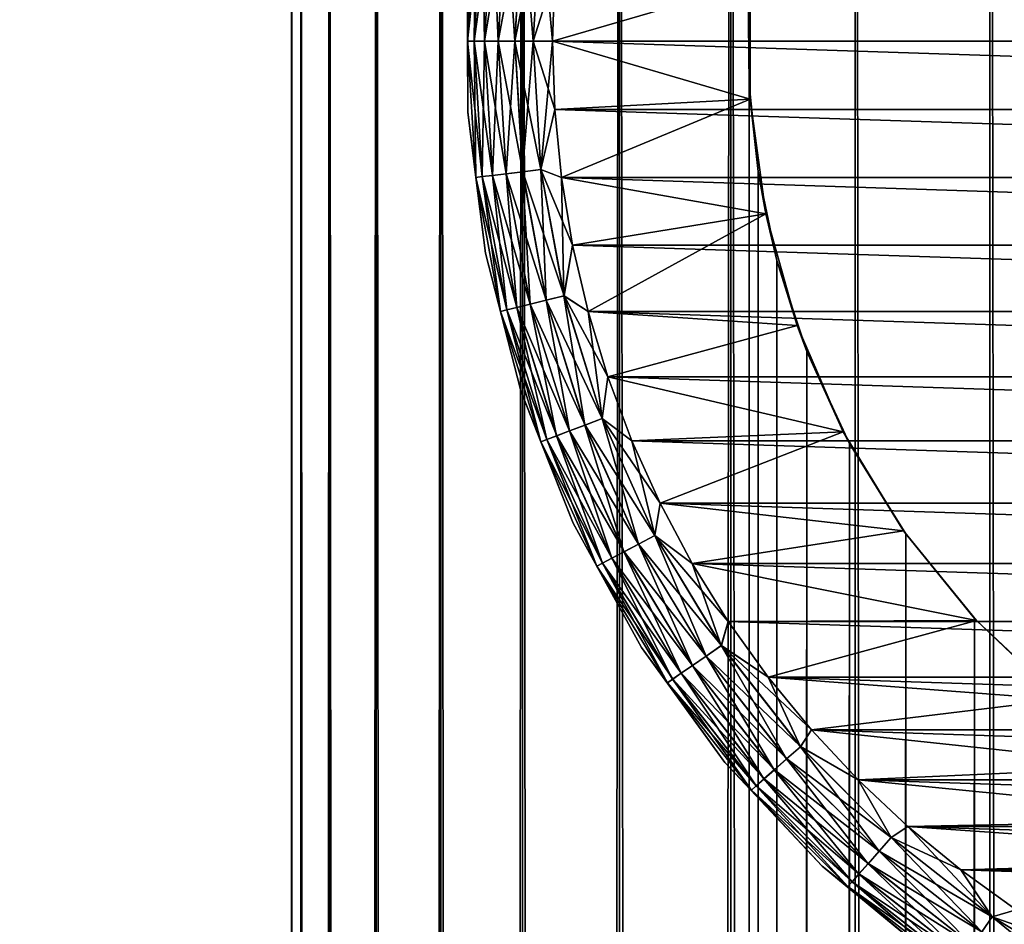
# Model space of a CAD drawing. Extents: x -265 to 265, y 0 to 1027.
# Tile 373 of 396: x 232 to 243, y 990 to 1000. Entities that reach past the tile are written whole.
import ezdxf

# ---------------------------------------------------------------- set-up
doc = ezdxf.new("R2010")
doc.units = 0
doc.header["$LTSCALE"] = 65.185185
for name, color, linetype in [('247', 7, 'CONTINUOUS'), ('248', 7, 'CONTINUOUS'), ('253', 7, 'CONTINUOUS'), ('257', 7, 'CONTINUOUS'), ('258', 7, 'CONTINUOUS'), ('261', 7, 'CONTINUOUS'), ('265', 7, 'CONTINUOUS'), ('269', 7, 'CONTINUOUS'), ('4', 7, 'CONTINUOUS'), ('8', 7, 'CONTINUOUS')]:
    doc.layers.add(name, color=color, linetype=linetype)

msp = doc.modelspace()

# ---------------------------------------------------------------- linework, layer by layer
at = {"layer": '247', "color": 7, "linetype": 'CONTINUOUS'}
for points in [[(235, 1), (235.109, 1, 1.808), (235, 1019), (235, 1)], [(235, 1019), (235.109, 1, 1.808), (235.109, 1019, 1.808), (235, 1019)], [(235.109, 1, 1.808), (235.436, 1, 3.59), (235.109, 1019, 1.808), (235.109, 1, 1.808)], [(235.109, 1019, 1.808), (235.436, 1, 3.59), (235.436, 1019, 3.59), (235.109, 1019, 1.808)], [(235.436, 1, 3.59), (235.975, 1, 5.319), (235.436, 1019, 3.59), (235.436, 1, 3.59)], [(235.436, 1019, 3.59), (235.975, 1, 5.319), (235.975, 1019, 5.319), (235.436, 1019, 3.59)], [(235.975, 1, 5.319), (236.718, 1, 6.971), (235.975, 1019, 5.319), (235.975, 1, 5.319)], [(235.975, 1019, 5.319), (236.718, 1, 6.971), (236.718, 1019, 6.971), (235.975, 1019, 5.319)], [(236.718, 1, 6.971), (237.655, 1, 8.521), (236.718, 1019, 6.971), (236.718, 1, 6.971)], [(236.718, 1019, 6.971), (237.655, 1, 8.521), (237.655, 1019, 8.521), (236.718, 1019, 6.971)], [(237.655, 1, 8.521), (238.772, 1, 9.947), (237.655, 1019, 8.521), (237.655, 1, 8.521)], [(237.655, 1019, 8.521), (238.772, 1, 9.947), (238.772, 1019, 9.947), (237.655, 1019, 8.521)], [(238.772, 1, 9.947), (240.053, 1, 11.228), (238.772, 1019, 9.947), (238.772, 1, 9.947)], [(238.772, 1019, 9.947), (240.053, 1, 11.228), (240.053, 1019, 11.228), (238.772, 1019, 9.947)], [(240.053, 1, 11.228), (241.479, 1, 12.345), (240.053, 1019, 11.228), (240.053, 1, 11.228)], [(240.053, 1019, 11.228), (241.479, 1, 12.345), (241.479, 1019, 12.345), (240.053, 1019, 11.228)], [(241.479, 1, 12.345), (243.029, 1, 13.282), (241.479, 1019, 12.345), (241.479, 1, 12.345)], [(241.479, 1019, 12.345), (243.029, 1, 13.282), (243.029, 1019, 13.282), (241.479, 1019, 12.345)], [(243.029, 1, 13.282), (244.681, 1, 14.025), (243.029, 1019, 13.282), (243.029, 1, 13.282)], [(243.029, 1019, 13.282), (244.681, 1, 14.025), (244.681, 1019, 14.025), (243.029, 1019, 13.282)]]:
    msp.add_3dface(points, dxfattribs=at)
at = {"layer": '248', "color": 7, "linetype": 'CONTINUOUS'}
for points in [[(235, 1), (235, 1019), (235.109, 1019, -1.808), (235, 1)], [(235.109, 1, -1.808), (235, 1), (235.109, 1019, -1.808), (235.109, 1, -1.808)], [(235.436, 1, -3.59), (235.109, 1, -1.808), (235.436, 1019, -3.59), (235.436, 1, -3.59)], [(235.436, 1019, -3.59), (235.109, 1, -1.808), (235.109, 1019, -1.808), (235.436, 1019, -3.59)], [(235.975, 1, -5.319), (235.436, 1, -3.59), (235.975, 1019, -5.319), (235.975, 1, -5.319)], [(235.975, 1019, -5.319), (235.436, 1, -3.59), (235.436, 1019, -3.59), (235.975, 1019, -5.319)], [(236.718, 1, -6.971), (235.975, 1, -5.319), (236.718, 1019, -6.971), (236.718, 1, -6.971)], [(236.718, 1019, -6.971), (235.975, 1, -5.319), (235.975, 1019, -5.319), (236.718, 1019, -6.971)], [(237.655, 1, -8.521), (236.718, 1, -6.971), (237.655, 1019, -8.521), (237.655, 1, -8.521)], [(237.655, 1019, -8.521), (236.718, 1, -6.971), (236.718, 1019, -6.971), (237.655, 1019, -8.521)], [(238.772, 1, -9.947), (237.655, 1, -8.521), (238.772, 1019, -9.947), (238.772, 1, -9.947)], [(238.772, 1019, -9.947), (237.655, 1, -8.521), (237.655, 1019, -8.521), (238.772, 1019, -9.947)], [(240.053, 1, -11.228), (238.772, 1, -9.947), (240.053, 1019, -11.228), (240.053, 1, -11.228)], [(240.053, 1019, -11.228), (238.772, 1, -9.947), (238.772, 1019, -9.947), (240.053, 1019, -11.228)], [(240.263, 1000.496, -11.41), (240.263, 999.504, -11.41), (240.053, 1019, -11.228), (240.263, 1000.496, -11.41)], [(240.053, 1, -11.228), (240.053, 1019, -11.228), (240.263, 999.504, -11.41), (240.053, 1, -11.228)], [(240.053, 1, -11.228), (240.263, 999.504, -11.41), (240.263, 20.496, -11.41), (240.053, 1, -11.228)], [(240.263, 999.504, -11.41), (240.366, 998.503, -11.497), (240.263, 20.496, -11.41), (240.263, 999.504, -11.41)], [(240.263, 20.496, -11.41), (240.366, 998.503, -11.497), (240.366, 21.497, -11.497), (240.263, 20.496, -11.41)], [(240.366, 998.503, -11.497), (240.581, 997.483, -11.674), (240.366, 21.497, -11.497), (240.366, 998.503, -11.497)], [(240.366, 21.497, -11.497), (240.581, 997.483, -11.674), (240.581, 22.517, -11.674), (240.366, 21.497, -11.497)], [(240.581, 997.483, -11.674), (240.924, 996.437, -11.943), (240.581, 22.517, -11.674), (240.581, 997.483, -11.674)], [(240.581, 22.517, -11.674), (240.924, 996.437, -11.943), (240.924, 23.563, -11.943), (240.581, 22.517, -11.674)], [(240.924, 996.437, -11.943), (241.415, 995.378, -12.3), (240.924, 23.563, -11.943), (240.924, 996.437, -11.943)], [(240.924, 23.563, -11.943), (241.415, 995.378, -12.3), (241.415, 24.622, -12.3), (240.924, 23.563, -11.943)], [(241.415, 995.378, -12.3), (242.062, 994.339, -12.727), (241.415, 24.622, -12.3), (241.415, 995.378, -12.3)], [(241.415, 24.622, -12.3), (242.062, 994.339, -12.727), (242.062, 25.661, -12.727), (241.415, 24.622, -12.3)], [(242.062, 994.339, -12.727), (242.852, 993.369, -13.187), (242.062, 25.661, -12.727), (242.062, 994.339, -12.727)], [(242.062, 25.661, -12.727), (242.852, 993.369, -13.187), (242.852, 26.631, -13.187), (242.062, 25.661, -12.727)], [(242.852, 993.369, -13.187), (243.755, 992.512, -13.638), (242.852, 26.631, -13.187), (242.852, 993.369, -13.187)], [(242.852, 26.631, -13.187), (243.755, 992.512, -13.638), (243.755, 27.488, -13.638), (242.852, 26.631, -13.187)]]:
    msp.add_3dface(points, dxfattribs=at)
at = {"layer": '253', "color": 7, "linetype": 'CONTINUOUS'}
for points in [[(240.273, 999.335, -25), (240.263, 1000.496, -11.41), (240.273, 1000.665, -25), (240.273, 999.335, -25)], [(240.263, 999.504, -11.41), (240.263, 1000.496, -11.41), (240.273, 999.335, -25), (240.263, 999.504, -11.41)], [(240.366, 998.503, -11.497), (240.263, 999.504, -11.41), (240.273, 999.335, -25), (240.366, 998.503, -11.497)], [(240.454, 998.016, -25), (240.366, 998.503, -11.497), (240.273, 999.335, -25), (240.454, 998.016, -25)], [(240.581, 997.483, -11.674), (240.366, 998.503, -11.497), (240.454, 998.016, -25), (240.581, 997.483, -11.674)], [(240.813, 996.735, -25), (240.581, 997.483, -11.674), (240.454, 998.016, -25), (240.813, 996.735, -25)], [(240.924, 996.437, -11.943), (240.581, 997.483, -11.674), (240.813, 996.735, -25), (240.924, 996.437, -11.943)], [(241.343, 995.514, -25), (240.924, 996.437, -11.943), (240.813, 996.735, -25), (241.343, 995.514, -25)], [(241.415, 995.378, -12.3), (240.924, 996.437, -11.943), (241.343, 995.514, -25), (241.415, 995.378, -12.3)], [(242.035, 994.377, -25), (241.415, 995.378, -12.3), (241.343, 995.514, -25), (242.035, 994.377, -25)], [(242.062, 994.339, -12.727), (241.415, 995.378, -12.3), (242.035, 994.377, -25), (242.062, 994.339, -12.727)], [(242.874, 993.345, -25), (242.062, 994.339, -12.727), (242.035, 994.377, -25), (242.874, 993.345, -25)], [(242.852, 993.369, -13.187), (242.062, 994.339, -12.727), (242.874, 993.345, -25), (242.852, 993.369, -13.187)], [(243.755, 992.512, -13.638), (242.852, 993.369, -13.187), (242.874, 993.345, -25), (243.755, 992.512, -13.638)], [(243.847, 992.437, -25), (243.755, 992.512, -13.638), (242.874, 993.345, -25), (243.847, 992.437, -25)]]:
    msp.add_3dface(points, dxfattribs=at)
at = {"layer": '257', "color": 7, "linetype": 'CONTINUOUS'}
for points in [[(238, 1000, -25), (240.273, 1000.665, -25), (238.026, 1000.785, -25), (238, 1000, -25)], [(240.273, 999.335, -25), (240.273, 1000.665, -25), (238, 1000, -25), (240.273, 999.335, -25)], [(238.026, 999.215, -25), (240.273, 999.335, -25), (238, 1000, -25), (238.026, 999.215, -25)], [(238.103, 998.434, -25), (240.273, 999.335, -25), (238.026, 999.215, -25), (238.103, 998.434, -25)], [(240.454, 998.016, -25), (240.273, 999.335, -25), (238.103, 998.434, -25), (240.454, 998.016, -25)], [(238.231, 997.659, -25), (240.454, 998.016, -25), (238.103, 998.434, -25), (238.231, 997.659, -25)], [(238.409, 996.894, -25), (240.454, 998.016, -25), (238.231, 997.659, -25), (238.409, 996.894, -25)], [(240.813, 996.735, -25), (240.454, 998.016, -25), (238.409, 996.894, -25), (240.813, 996.735, -25)], [(238.637, 996.143, -25), (240.813, 996.735, -25), (238.409, 996.894, -25), (238.637, 996.143, -25)], [(241.343, 995.514, -25), (240.813, 996.735, -25), (238.637, 996.143, -25), (241.343, 995.514, -25)], [(238.913, 995.408, -25), (241.343, 995.514, -25), (238.637, 996.143, -25), (238.913, 995.408, -25)], [(239.238, 994.693, -25), (241.343, 995.514, -25), (238.913, 995.408, -25), (239.238, 994.693, -25)], [(242.035, 994.377, -25), (241.343, 995.514, -25), (239.238, 994.693, -25), (242.035, 994.377, -25)], [(239.608, 994, -25), (242.035, 994.377, -25), (239.238, 994.693, -25), (239.608, 994, -25)], [(242.874, 993.345, -25), (242.035, 994.377, -25), (239.608, 994, -25), (242.874, 993.345, -25)], [(240.022, 993.333, -25), (242.874, 993.345, -25), (239.608, 994, -25), (240.022, 993.333, -25)], [(240.48, 992.695, -25), (242.874, 993.345, -25), (240.022, 993.333, -25), (240.48, 992.695, -25)], [(243.847, 992.437, -25), (242.874, 993.345, -25), (240.48, 992.695, -25), (243.847, 992.437, -25)], [(240.978, 992.088, -25), (243.847, 992.437, -25), (240.48, 992.695, -25), (240.978, 992.088, -25)], [(244.934, 991.669, -25), (243.847, 992.437, -25), (240.978, 992.088, -25), (244.934, 991.669, -25)], [(241.515, 991.515, -25), (244.934, 991.669, -25), (240.978, 992.088, -25), (241.515, 991.515, -25)], [(246.116, 991.057, -25), (244.934, 991.669, -25), (241.515, 991.515, -25), (246.116, 991.057, -25)], [(242.088, 990.978, -25), (246.116, 991.057, -25), (241.515, 991.515, -25), (242.088, 990.978, -25)], [(247.369, 990.612, -25), (246.116, 991.057, -25), (242.088, 990.978, -25), (247.369, 990.612, -25)], [(242.695, 990.48, -25), (247.369, 990.612, -25), (242.088, 990.978, -25), (242.695, 990.48, -25)], [(248.672, 990.341, -25), (247.369, 990.612, -25), (242.695, 990.48, -25), (248.672, 990.341, -25)], [(243.333, 990.022, -25), (248.672, 990.341, -25), (242.695, 990.48, -25), (243.333, 990.022, -25)]]:
    msp.add_3dface(points, dxfattribs=at)
at = {"layer": '258', "color": 7, "linetype": 'CONTINUOUS'}
for points in [[(238, 1000, -75), (238.026, 1000.785, -75), (262, 1000, -75), (238, 1000, -75)], [(262, 1000, -75), (238.026, 1000.785, -75), (261.974, 1000.785, -75), (262, 1000, -75)], [(238.026, 999.215, -75), (238, 1000, -75), (261.974, 999.215, -75), (238.026, 999.215, -75)], [(261.974, 999.215, -75), (238, 1000, -75), (262, 1000, -75), (261.974, 999.215, -75)], [(238.103, 998.434, -75), (238.026, 999.215, -75), (261.897, 998.434, -75), (238.103, 998.434, -75)], [(261.897, 998.434, -75), (238.026, 999.215, -75), (261.974, 999.215, -75), (261.897, 998.434, -75)], [(238.231, 997.659, -75), (238.103, 998.434, -75), (261.769, 997.659, -75), (238.231, 997.659, -75)], [(261.769, 997.659, -75), (238.103, 998.434, -75), (261.897, 998.434, -75), (261.769, 997.659, -75)], [(238.409, 996.894, -75), (238.231, 997.659, -75), (261.591, 996.894, -75), (238.409, 996.894, -75)], [(261.591, 996.894, -75), (238.231, 997.659, -75), (261.769, 997.659, -75), (261.591, 996.894, -75)], [(238.637, 996.143, -75), (238.409, 996.894, -75), (261.363, 996.143, -75), (238.637, 996.143, -75)], [(261.363, 996.143, -75), (238.409, 996.894, -75), (261.591, 996.894, -75), (261.363, 996.143, -75)], [(238.913, 995.408, -75), (238.637, 996.143, -75), (261.087, 995.408, -75), (238.913, 995.408, -75)], [(261.087, 995.408, -75), (238.637, 996.143, -75), (261.363, 996.143, -75), (261.087, 995.408, -75)], [(239.238, 994.693, -75), (238.913, 995.408, -75), (260.762, 994.693, -75), (239.238, 994.693, -75)], [(260.762, 994.693, -75), (238.913, 995.408, -75), (261.087, 995.408, -75), (260.762, 994.693, -75)], [(239.608, 994, -75), (239.238, 994.693, -75), (260.392, 994, -75), (239.608, 994, -75)], [(260.392, 994, -75), (239.238, 994.693, -75), (260.762, 994.693, -75), (260.392, 994, -75)], [(240.022, 993.333, -75), (239.608, 994, -75), (259.978, 993.333, -75), (240.022, 993.333, -75)], [(259.978, 993.333, -75), (239.608, 994, -75), (260.392, 994, -75), (259.978, 993.333, -75)], [(240.48, 992.695, -75), (240.022, 993.333, -75), (259.52, 992.695, -75), (240.48, 992.695, -75)], [(259.52, 992.695, -75), (240.022, 993.333, -75), (259.978, 993.333, -75), (259.52, 992.695, -75)], [(240.978, 992.088, -75), (240.48, 992.695, -75), (259.022, 992.088, -75), (240.978, 992.088, -75)], [(259.022, 992.088, -75), (240.48, 992.695, -75), (259.52, 992.695, -75), (259.022, 992.088, -75)], [(241.515, 991.515, -75), (240.978, 992.088, -75), (258.485, 991.515, -75), (241.515, 991.515, -75)], [(258.485, 991.515, -75), (240.978, 992.088, -75), (259.022, 992.088, -75), (258.485, 991.515, -75)], [(242.088, 990.978, -75), (241.515, 991.515, -75), (257.912, 990.978, -75), (242.088, 990.978, -75)], [(257.912, 990.978, -75), (241.515, 991.515, -75), (258.485, 991.515, -75), (257.912, 990.978, -75)], [(242.695, 990.48, -75), (242.088, 990.978, -75), (257.305, 990.48, -75), (242.695, 990.48, -75)], [(257.305, 990.48, -75), (242.088, 990.978, -75), (257.912, 990.978, -75), (257.305, 990.48, -75)], [(243.333, 990.022, -75), (242.695, 990.48, -75), (256.667, 990.022, -75), (243.333, 990.022, -75)], [(256.667, 990.022, -75), (242.695, 990.48, -75), (257.305, 990.48, -75), (256.667, 990.022, -75)]]:
    msp.add_3dface(points, dxfattribs=at)
at = {"layer": '261', "color": 7, "linetype": 'CONTINUOUS'}
for points in [[(237.026, 1000.816, -74), (237.026, 999.184, -74), (237.026, 1000.816, -26), (237.026, 1000.816, -74)], [(237.026, 1000.816, -26), (237.026, 999.184, -74), (237.026, 999.184, -26), (237.026, 1000.816, -26)], [(237.026, 999.184, -74), (237.23, 997.564, -74), (237.026, 999.184, -26), (237.026, 999.184, -74)], [(237.026, 999.184, -26), (237.23, 997.564, -74), (237.23, 997.564, -26), (237.026, 999.184, -26)], [(237.23, 997.564, -74), (237.636, 995.983, -74), (237.23, 997.564, -26), (237.23, 997.564, -74)], [(237.23, 997.564, -26), (237.636, 995.983, -74), (237.636, 995.983, -26), (237.23, 997.564, -26)], [(237.636, 995.983, -74), (238.237, 994.465, -74), (237.636, 995.983, -26), (237.636, 995.983, -74)], [(237.636, 995.983, -26), (238.237, 994.465, -74), (238.237, 994.465, -26), (237.636, 995.983, -26)], [(238.237, 994.465, -74), (239.024, 993.034, -74), (238.237, 994.465, -26), (238.237, 994.465, -74)], [(238.237, 994.465, -26), (239.024, 993.034, -74), (239.024, 993.034, -26), (238.237, 994.465, -26)], [(239.024, 993.034, -74), (239.983, 991.713, -74), (239.024, 993.034, -26), (239.024, 993.034, -74)], [(239.024, 993.034, -26), (239.983, 991.713, -74), (239.983, 991.713, -26), (239.024, 993.034, -26)], [(239.983, 991.713, -74), (241.101, 990.523, -74), (239.983, 991.713, -26), (239.983, 991.713, -74)], [(239.983, 991.713, -26), (241.101, 990.523, -74), (241.101, 990.523, -26), (239.983, 991.713, -26)], [(241.101, 990.523, -74), (242.359, 989.483, -74), (241.101, 990.523, -26), (241.101, 990.523, -74)], [(241.101, 990.523, -26), (242.359, 989.483, -74), (242.359, 989.483, -26), (241.101, 990.523, -26)]]:
    msp.add_3dface(points, dxfattribs=at)
at = {"layer": '265', "color": 7, "linetype": 'CONTINUOUS'}
for points in [[(237.026, 1000.816, -74), (237.12, 1001.564, -74.223), (237.025, 1000, -74.223), (237.026, 1000.816, -74)], [(237.12, 1001.564, -74.223), (237.099, 1000, -74.434), (237.025, 1000, -74.223), (237.12, 1001.564, -74.223)], [(237.193, 1001.555, -74.434), (237.099, 1000, -74.434), (237.12, 1001.564, -74.223), (237.193, 1001.555, -74.434)], [(237.193, 1001.555, -74.434), (237.218, 1000, -74.624), (237.099, 1000, -74.434), (237.193, 1001.555, -74.434)], [(237.312, 1001.541, -74.624), (237.218, 1000, -74.624), (237.193, 1001.555, -74.434), (237.312, 1001.541, -74.624)], [(237.312, 1001.541, -74.624), (237.377, 1000, -74.782), (237.218, 1000, -74.624), (237.312, 1001.541, -74.624)], [(237.469, 1001.522, -74.782), (237.377, 1000, -74.782), (237.312, 1001.541, -74.624), (237.469, 1001.522, -74.782)], [(237.469, 1001.522, -74.782), (237.567, 1000, -74.901), (237.377, 1000, -74.782), (237.469, 1001.522, -74.782)], [(237.658, 1001.499, -74.901), (237.567, 1000, -74.901), (237.469, 1001.522, -74.782), (237.658, 1001.499, -74.901)], [(237.658, 1001.499, -74.901), (237.779, 1000, -74.975), (237.567, 1000, -74.901), (237.658, 1001.499, -74.901)], [(237.868, 1001.473, -74.975), (237.779, 1000, -74.975), (237.658, 1001.499, -74.901), (237.868, 1001.473, -74.975)], [(237.868, 1001.473, -74.975), (238, 1000, -75), (237.779, 1000, -74.975), (237.868, 1001.473, -74.975)], [(238.026, 1000.785, -75), (238, 1000, -75), (237.868, 1001.473, -74.975), (238.026, 1000.785, -75)], [(237.026, 999.184, -74), (237.026, 1000.816, -74), (237.025, 1000, -74.223), (237.026, 999.184, -74)], [(237.026, 999.184, -74), (237.025, 1000, -74.223), (237.12, 998.436, -74.223), (237.026, 999.184, -74)], [(237.099, 1000, -74.434), (237.193, 998.445, -74.434), (237.025, 1000, -74.223), (237.099, 1000, -74.434)], [(237.025, 1000, -74.223), (237.193, 998.445, -74.434), (237.12, 998.436, -74.223), (237.025, 1000, -74.223)], [(237.218, 1000, -74.624), (237.312, 998.459, -74.624), (237.099, 1000, -74.434), (237.218, 1000, -74.624)], [(237.099, 1000, -74.434), (237.312, 998.459, -74.624), (237.193, 998.445, -74.434), (237.099, 1000, -74.434)], [(237.377, 1000, -74.782), (237.469, 998.478, -74.782), (237.218, 1000, -74.624), (237.377, 1000, -74.782)], [(237.218, 1000, -74.624), (237.469, 998.478, -74.782), (237.312, 998.459, -74.624), (237.218, 1000, -74.624)], [(237.567, 1000, -74.901), (237.658, 998.501, -74.901), (237.377, 1000, -74.782), (237.567, 1000, -74.901)], [(237.377, 1000, -74.782), (237.658, 998.501, -74.901), (237.469, 998.478, -74.782), (237.377, 1000, -74.782)], [(237.779, 1000, -74.975), (237.868, 998.527, -74.975), (237.567, 1000, -74.901), (237.779, 1000, -74.975)], [(237.567, 1000, -74.901), (237.868, 998.527, -74.975), (237.658, 998.501, -74.901), (237.567, 1000, -74.901)], [(238, 1000, -75), (238.026, 999.215, -75), (237.779, 1000, -74.975), (238, 1000, -75)], [(237.779, 1000, -74.975), (238.026, 999.215, -75), (237.868, 998.527, -74.975), (237.779, 1000, -74.975)], [(237.23, 997.564, -74), (237.026, 999.184, -74), (237.12, 998.436, -74.223), (237.23, 997.564, -74)], [(238.026, 999.215, -75), (238.103, 998.434, -75), (237.868, 998.527, -74.975), (238.026, 999.215, -75)], [(237.312, 998.459, -74.624), (237.59, 996.941, -74.624), (237.193, 998.445, -74.434), (237.312, 998.459, -74.624)], [(237.469, 998.478, -74.782), (237.744, 996.979, -74.782), (237.312, 998.459, -74.624), (237.469, 998.478, -74.782)], [(237.312, 998.459, -74.624), (237.744, 996.979, -74.782), (237.59, 996.941, -74.624), (237.312, 998.459, -74.624)], [(237.658, 998.501, -74.901), (237.928, 997.025, -74.901), (237.469, 998.478, -74.782), (237.658, 998.501, -74.901)], [(237.469, 998.478, -74.782), (237.928, 997.025, -74.901), (237.744, 996.979, -74.782), (237.469, 998.478, -74.782)], [(237.868, 998.527, -74.975), (238.134, 997.075, -74.975), (237.658, 998.501, -74.901), (237.868, 998.527, -74.975)], [(237.658, 998.501, -74.901), (238.134, 997.075, -74.975), (237.928, 997.025, -74.901), (237.658, 998.501, -74.901)], [(238.103, 998.434, -75), (238.231, 997.659, -75), (237.868, 998.527, -74.975), (238.103, 998.434, -75)], [(237.868, 998.527, -74.975), (238.231, 997.659, -75), (238.134, 997.075, -74.975), (237.868, 998.527, -74.975)], [(237.193, 998.445, -74.434), (237.474, 996.913, -74.434), (237.12, 998.436, -74.223), (237.193, 998.445, -74.434)], [(237.23, 997.564, -74), (237.12, 998.436, -74.223), (237.402, 996.895, -74.223), (237.23, 997.564, -74)], [(237.12, 998.436, -74.223), (237.474, 996.913, -74.434), (237.402, 996.895, -74.223), (237.12, 998.436, -74.223)], [(237.193, 998.445, -74.434), (237.59, 996.941, -74.624), (237.474, 996.913, -74.434), (237.193, 998.445, -74.434)], [(237.636, 995.983, -74), (237.23, 997.564, -74), (237.402, 996.895, -74.223), (237.636, 995.983, -74)], [(238.231, 997.659, -75), (238.409, 996.894, -75), (238.134, 997.075, -74.975), (238.231, 997.659, -75)], [(237.928, 997.025, -74.901), (238.375, 995.591, -74.901), (237.744, 996.979, -74.782), (237.928, 997.025, -74.901)], [(238.134, 997.075, -74.975), (238.573, 995.666, -74.975), (237.928, 997.025, -74.901), (238.134, 997.075, -74.975)], [(237.928, 997.025, -74.901), (238.573, 995.666, -74.975), (238.375, 995.591, -74.901), (237.928, 997.025, -74.901)], [(238.409, 996.894, -75), (238.637, 996.143, -75), (238.134, 997.075, -74.975), (238.409, 996.894, -75)], [(238.134, 997.075, -74.975), (238.637, 996.143, -75), (238.573, 995.666, -74.975), (238.134, 997.075, -74.975)], [(237.474, 996.913, -74.434), (237.937, 995.425, -74.434), (237.402, 996.895, -74.223), (237.474, 996.913, -74.434)], [(237.636, 995.983, -74), (237.402, 996.895, -74.223), (237.868, 995.399, -74.223), (237.636, 995.983, -74)], [(237.402, 996.895, -74.223), (237.937, 995.425, -74.434), (237.868, 995.399, -74.223), (237.402, 996.895, -74.223)], [(237.59, 996.941, -74.624), (238.049, 995.468, -74.624), (237.474, 996.913, -74.434), (237.59, 996.941, -74.624)], [(237.474, 996.913, -74.434), (238.049, 995.468, -74.624), (237.937, 995.425, -74.434), (237.474, 996.913, -74.434)], [(237.744, 996.979, -74.782), (238.197, 995.524, -74.782), (237.59, 996.941, -74.624), (237.744, 996.979, -74.782)], [(237.59, 996.941, -74.624), (238.197, 995.524, -74.782), (238.049, 995.468, -74.624), (237.59, 996.941, -74.624)], [(237.744, 996.979, -74.782), (238.375, 995.591, -74.901), (238.197, 995.524, -74.782), (237.744, 996.979, -74.782)], [(238.637, 996.143, -75), (238.913, 995.408, -75), (238.573, 995.666, -74.975), (238.637, 996.143, -75)], [(238.237, 994.465, -74), (237.636, 995.983, -74), (237.868, 995.399, -74.223), (238.237, 994.465, -74)], [(238.573, 995.666, -74.975), (239.178, 994.32, -74.975), (238.375, 995.591, -74.901), (238.573, 995.666, -74.975)], [(238.913, 995.408, -75), (239.238, 994.693, -75), (238.573, 995.666, -74.975), (238.913, 995.408, -75)], [(238.573, 995.666, -74.975), (239.238, 994.693, -75), (239.178, 994.32, -74.975), (238.573, 995.666, -74.975)], [(238.197, 995.524, -74.782), (238.823, 994.134, -74.782), (238.049, 995.468, -74.624), (238.197, 995.524, -74.782)], [(238.375, 995.591, -74.901), (238.991, 994.222, -74.901), (238.197, 995.524, -74.782), (238.375, 995.591, -74.901)], [(238.197, 995.524, -74.782), (238.991, 994.222, -74.901), (238.823, 994.134, -74.782), (238.197, 995.524, -74.782)], [(238.375, 995.591, -74.901), (239.178, 994.32, -74.975), (238.991, 994.222, -74.901), (238.375, 995.591, -74.901)], [(237.937, 995.425, -74.434), (238.577, 994.005, -74.434), (237.868, 995.399, -74.223), (237.937, 995.425, -74.434)], [(238.237, 994.465, -74), (237.868, 995.399, -74.223), (238.511, 993.97, -74.223), (238.237, 994.465, -74)], [(237.868, 995.399, -74.223), (238.577, 994.005, -74.434), (238.511, 993.97, -74.223), (237.868, 995.399, -74.223)], [(238.049, 995.468, -74.624), (238.682, 994.06, -74.624), (237.937, 995.425, -74.434), (238.049, 995.468, -74.624)], [(237.937, 995.425, -74.434), (238.682, 994.06, -74.624), (238.577, 994.005, -74.434), (237.937, 995.425, -74.434)], [(238.049, 995.468, -74.624), (238.823, 994.134, -74.782), (238.682, 994.06, -74.624), (238.049, 995.468, -74.624)], [(239.238, 994.693, -75), (239.608, 994, -75), (239.178, 994.32, -74.975), (239.238, 994.693, -75)], [(239.024, 993.034, -74), (238.237, 994.465, -74), (238.511, 993.97, -74.223), (239.024, 993.034, -74)], [(239.178, 994.32, -74.975), (239.942, 993.057, -74.975), (238.991, 994.222, -74.901), (239.178, 994.32, -74.975)], [(239.608, 994, -75), (240.022, 993.333, -75), (239.178, 994.32, -74.975), (239.608, 994, -75)], [(239.178, 994.32, -74.975), (240.022, 993.333, -75), (239.942, 993.057, -74.975), (239.178, 994.32, -74.975)], [(238.991, 994.222, -74.901), (239.768, 992.937, -74.901), (238.823, 994.134, -74.782), (238.991, 994.222, -74.901)], [(238.991, 994.222, -74.901), (239.942, 993.057, -74.975), (239.768, 992.937, -74.901), (238.991, 994.222, -74.901)], [(238.682, 994.06, -74.624), (239.481, 992.739, -74.624), (238.577, 994.005, -74.434), (238.682, 994.06, -74.624)], [(238.823, 994.134, -74.782), (239.612, 992.829, -74.782), (238.682, 994.06, -74.624), (238.823, 994.134, -74.782)], [(238.682, 994.06, -74.624), (239.612, 992.829, -74.782), (239.481, 992.739, -74.624), (238.682, 994.06, -74.624)], [(238.823, 994.134, -74.782), (239.768, 992.937, -74.901), (239.612, 992.829, -74.782), (238.823, 994.134, -74.782)], [(238.577, 994.005, -74.434), (239.383, 992.671, -74.434), (238.511, 993.97, -74.223), (238.577, 994.005, -74.434)], [(239.024, 993.034, -74), (238.511, 993.97, -74.223), (239.322, 992.629, -74.223), (239.024, 993.034, -74)], [(238.511, 993.97, -74.223), (239.383, 992.671, -74.434), (239.322, 992.629, -74.223), (238.511, 993.97, -74.223)], [(238.577, 994.005, -74.434), (239.481, 992.739, -74.624), (239.383, 992.671, -74.434), (238.577, 994.005, -74.434)], [(240.022, 993.333, -75), (240.48, 992.695, -75), (239.942, 993.057, -74.975), (240.022, 993.333, -75)], [(239.983, 991.713, -74), (239.024, 993.034, -74), (239.322, 992.629, -74.223), (239.983, 991.713, -74)], [(239.942, 993.057, -74.975), (240.852, 991.896, -74.975), (239.768, 992.937, -74.901), (239.942, 993.057, -74.975)], [(240.48, 992.695, -75), (240.978, 992.088, -75), (239.942, 993.057, -74.975), (240.48, 992.695, -75)], [(239.942, 993.057, -74.975), (240.978, 992.088, -75), (240.852, 991.896, -74.975), (239.942, 993.057, -74.975)], [(239.768, 992.937, -74.901), (240.694, 991.755, -74.901), (239.612, 992.829, -74.782), (239.768, 992.937, -74.901)], [(239.768, 992.937, -74.901), (240.852, 991.896, -74.975), (240.694, 991.755, -74.901), (239.768, 992.937, -74.901)], [(239.612, 992.829, -74.782), (240.552, 991.629, -74.782), (239.481, 992.739, -74.624), (239.612, 992.829, -74.782)], [(239.612, 992.829, -74.782), (240.694, 991.755, -74.901), (240.552, 991.629, -74.782), (239.612, 992.829, -74.782)], [(239.481, 992.739, -74.624), (240.433, 991.524, -74.624), (239.383, 992.671, -74.434), (239.481, 992.739, -74.624)], [(239.481, 992.739, -74.624), (240.552, 991.629, -74.782), (240.433, 991.524, -74.624), (239.481, 992.739, -74.624)], [(239.383, 992.671, -74.434), (240.344, 991.445, -74.434), (239.322, 992.629, -74.223), (239.383, 992.671, -74.434)], [(239.983, 991.713, -74), (239.322, 992.629, -74.223), (240.288, 991.396, -74.223), (239.983, 991.713, -74)], [(239.322, 992.629, -74.223), (240.344, 991.445, -74.434), (240.288, 991.396, -74.223), (239.322, 992.629, -74.223)], [(239.383, 992.671, -74.434), (240.433, 991.524, -74.624), (240.344, 991.445, -74.434), (239.383, 992.671, -74.434)], [(240.978, 992.088, -75), (241.515, 991.515, -75), (240.852, 991.896, -74.975), (240.978, 992.088, -75)], [(240.852, 991.896, -74.975), (241.896, 990.852, -74.975), (240.694, 991.755, -74.901), (240.852, 991.896, -74.975)], [(240.852, 991.896, -74.975), (241.515, 991.515, -75), (241.896, 990.852, -74.975), (240.852, 991.896, -74.975)], [(241.101, 990.523, -74), (239.983, 991.713, -74), (240.288, 991.396, -74.223), (241.101, 990.523, -74)], [(240.694, 991.755, -74.901), (241.755, 990.694, -74.901), (240.552, 991.629, -74.782), (240.694, 991.755, -74.901)], [(240.694, 991.755, -74.901), (241.896, 990.852, -74.975), (241.755, 990.694, -74.901), (240.694, 991.755, -74.901)], [(240.552, 991.629, -74.782), (241.629, 990.552, -74.782), (240.433, 991.524, -74.624), (240.552, 991.629, -74.782)], [(240.552, 991.629, -74.782), (241.755, 990.694, -74.901), (241.629, 990.552, -74.782), (240.552, 991.629, -74.782)], [(240.344, 991.445, -74.434), (241.445, 990.344, -74.434), (240.288, 991.396, -74.223), (240.344, 991.445, -74.434)], [(240.433, 991.524, -74.624), (241.524, 990.433, -74.624), (240.344, 991.445, -74.434), (240.433, 991.524, -74.624)], [(240.344, 991.445, -74.434), (241.524, 990.433, -74.624), (241.445, 990.344, -74.434), (240.344, 991.445, -74.434)], [(240.433, 991.524, -74.624), (241.629, 990.552, -74.782), (241.524, 990.433, -74.624), (240.433, 991.524, -74.624)], [(241.515, 991.515, -75), (242.088, 990.978, -75), (241.896, 990.852, -74.975), (241.515, 991.515, -75)], [(241.101, 990.523, -74), (240.288, 991.396, -74.223), (241.396, 990.288, -74.223), (241.101, 990.523, -74)], [(240.288, 991.396, -74.223), (241.445, 990.344, -74.434), (241.396, 990.288, -74.223), (240.288, 991.396, -74.223)], [(242.088, 990.978, -75), (242.695, 990.48, -75), (241.896, 990.852, -74.975), (242.088, 990.978, -75)], [(241.896, 990.852, -74.975), (243.057, 989.942, -74.975), (241.755, 990.694, -74.901), (241.896, 990.852, -74.975)], [(241.896, 990.852, -74.975), (242.695, 990.48, -75), (243.057, 989.942, -74.975), (241.896, 990.852, -74.975)], [(241.755, 990.694, -74.901), (242.937, 989.768, -74.901), (241.629, 990.552, -74.782), (241.755, 990.694, -74.901)], [(241.755, 990.694, -74.901), (243.057, 989.942, -74.975), (242.937, 989.768, -74.901), (241.755, 990.694, -74.901)], [(241.629, 990.552, -74.782), (242.829, 989.612, -74.782), (241.524, 990.433, -74.624), (241.629, 990.552, -74.782)], [(241.629, 990.552, -74.782), (242.937, 989.768, -74.901), (242.829, 989.612, -74.782), (241.629, 990.552, -74.782)], [(242.359, 989.483, -74), (241.101, 990.523, -74), (241.396, 990.288, -74.223), (242.359, 989.483, -74)], [(241.524, 990.433, -74.624), (242.739, 989.481, -74.624), (241.445, 990.344, -74.434), (241.524, 990.433, -74.624)], [(241.524, 990.433, -74.624), (242.829, 989.612, -74.782), (242.739, 989.481, -74.624), (241.524, 990.433, -74.624)], [(242.695, 990.48, -75), (243.333, 990.022, -75), (243.057, 989.942, -74.975), (242.695, 990.48, -75)], [(241.445, 990.344, -74.434), (242.671, 989.383, -74.434), (241.396, 990.288, -74.223), (241.445, 990.344, -74.434)], [(241.445, 990.344, -74.434), (242.739, 989.481, -74.624), (242.671, 989.383, -74.434), (241.445, 990.344, -74.434)], [(242.359, 989.483, -74), (241.396, 990.288, -74.223), (242.629, 989.322, -74.223), (242.359, 989.483, -74)], [(241.396, 990.288, -74.223), (242.671, 989.383, -74.434), (242.629, 989.322, -74.223), (241.396, 990.288, -74.223)], [(243.333, 990.022, -75), (244, 989.608, -75), (243.057, 989.942, -74.975), (243.333, 990.022, -75)], [(243.057, 989.942, -74.975), (244.32, 989.178, -74.975), (242.937, 989.768, -74.901), (243.057, 989.942, -74.975)], [(243.057, 989.942, -74.975), (244, 989.608, -75), (244.32, 989.178, -74.975), (243.057, 989.942, -74.975)]]:
    msp.add_3dface(points, dxfattribs=at)
at = {"layer": '269', "color": 7, "linetype": 'CONTINUOUS'}
for points in [[(237.026, 1000.816, -26), (237.025, 1000, -25.779), (237.119, 1001.564, -25.779), (237.026, 1000.816, -26)], [(237.025, 1000, -25.779), (237.193, 1001.555, -25.567), (237.119, 1001.564, -25.779), (237.025, 1000, -25.779)], [(237.099, 1000, -25.567), (237.193, 1001.555, -25.567), (237.025, 1000, -25.779), (237.099, 1000, -25.567)], [(237.099, 1000, -25.567), (237.311, 1001.541, -25.377), (237.193, 1001.555, -25.567), (237.099, 1000, -25.567)], [(237.218, 1000, -25.377), (237.311, 1001.541, -25.377), (237.099, 1000, -25.567), (237.218, 1000, -25.377)], [(237.218, 1000, -25.377), (237.468, 1001.522, -25.218), (237.311, 1001.541, -25.377), (237.218, 1000, -25.377)], [(237.376, 1000, -25.218), (237.468, 1001.522, -25.218), (237.218, 1000, -25.377), (237.376, 1000, -25.218)], [(237.376, 1000, -25.218), (237.657, 1001.499, -25.099), (237.468, 1001.522, -25.218), (237.376, 1000, -25.218)], [(237.566, 1000, -25.099), (237.657, 1001.499, -25.099), (237.376, 1000, -25.218), (237.566, 1000, -25.099)], [(237.566, 1000, -25.099), (237.867, 1001.473, -25.025), (237.657, 1001.499, -25.099), (237.566, 1000, -25.099)], [(237.777, 1000, -25.025), (237.867, 1001.473, -25.025), (237.566, 1000, -25.099), (237.777, 1000, -25.025)], [(237.777, 1000, -25.025), (238.026, 1000.785, -25), (237.867, 1001.473, -25.025), (237.777, 1000, -25.025)], [(237.026, 1000.816, -26), (237.026, 999.184, -26), (237.025, 1000, -25.779), (237.026, 1000.816, -26)], [(238, 1000, -25), (238.026, 1000.785, -25), (237.777, 1000, -25.025), (238, 1000, -25)], [(237.026, 999.184, -26), (237.119, 998.436, -25.779), (237.025, 1000, -25.779), (237.026, 999.184, -26)], [(237.119, 998.436, -25.779), (237.099, 1000, -25.567), (237.025, 1000, -25.779), (237.119, 998.436, -25.779)], [(237.193, 998.445, -25.567), (237.218, 1000, -25.377), (237.099, 1000, -25.567), (237.193, 998.445, -25.567)], [(237.193, 998.445, -25.567), (237.099, 1000, -25.567), (237.119, 998.436, -25.779), (237.193, 998.445, -25.567)], [(237.311, 998.459, -25.377), (237.218, 1000, -25.377), (237.193, 998.445, -25.567), (237.311, 998.459, -25.377)], [(237.311, 998.459, -25.377), (237.376, 1000, -25.218), (237.218, 1000, -25.377), (237.311, 998.459, -25.377)], [(237.468, 998.478, -25.218), (237.376, 1000, -25.218), (237.311, 998.459, -25.377), (237.468, 998.478, -25.218)], [(237.468, 998.478, -25.218), (237.566, 1000, -25.099), (237.376, 1000, -25.218), (237.468, 998.478, -25.218)], [(237.657, 998.501, -25.099), (237.566, 1000, -25.099), (237.468, 998.478, -25.218), (237.657, 998.501, -25.099)], [(237.657, 998.501, -25.099), (237.777, 1000, -25.025), (237.566, 1000, -25.099), (237.657, 998.501, -25.099)], [(237.867, 998.527, -25.025), (237.777, 1000, -25.025), (237.657, 998.501, -25.099), (237.867, 998.527, -25.025)], [(237.867, 998.527, -25.025), (238, 1000, -25), (237.777, 1000, -25.025), (237.867, 998.527, -25.025)], [(238.026, 999.215, -25), (238, 1000, -25), (237.867, 998.527, -25.025), (238.026, 999.215, -25)], [(237.026, 999.184, -26), (237.23, 997.564, -26), (237.119, 998.436, -25.779), (237.026, 999.184, -26)], [(238.103, 998.434, -25), (238.026, 999.215, -25), (237.867, 998.527, -25.025), (238.103, 998.434, -25)], [(237.474, 996.913, -25.567), (237.311, 998.459, -25.377), (237.193, 998.445, -25.567), (237.474, 996.913, -25.567)], [(237.589, 996.941, -25.377), (237.468, 998.478, -25.218), (237.311, 998.459, -25.377), (237.589, 996.941, -25.377)], [(237.589, 996.941, -25.377), (237.311, 998.459, -25.377), (237.474, 996.913, -25.567), (237.589, 996.941, -25.377)], [(237.743, 996.979, -25.218), (237.657, 998.501, -25.099), (237.468, 998.478, -25.218), (237.743, 996.979, -25.218)], [(237.743, 996.979, -25.218), (237.468, 998.478, -25.218), (237.589, 996.941, -25.377), (237.743, 996.979, -25.218)], [(237.927, 997.024, -25.099), (237.867, 998.527, -25.025), (237.657, 998.501, -25.099), (237.927, 997.024, -25.099)], [(237.927, 997.024, -25.099), (237.657, 998.501, -25.099), (237.743, 996.979, -25.218), (237.927, 997.024, -25.099)], [(238.133, 997.075, -25.025), (238.103, 998.434, -25), (237.867, 998.527, -25.025), (238.133, 997.075, -25.025)], [(238.133, 997.075, -25.025), (237.867, 998.527, -25.025), (237.927, 997.024, -25.099), (238.133, 997.075, -25.025)], [(237.402, 996.895, -25.779), (237.193, 998.445, -25.567), (237.119, 998.436, -25.779), (237.402, 996.895, -25.779)], [(237.23, 997.564, -26), (237.402, 996.895, -25.779), (237.119, 998.436, -25.779), (237.23, 997.564, -26)], [(237.474, 996.913, -25.567), (237.193, 998.445, -25.567), (237.402, 996.895, -25.779), (237.474, 996.913, -25.567)], [(238.231, 997.659, -25), (238.103, 998.434, -25), (238.133, 997.075, -25.025), (238.231, 997.659, -25)], [(237.23, 997.564, -26), (237.636, 995.983, -26), (237.402, 996.895, -25.779), (237.23, 997.564, -26)], [(238.409, 996.894, -25), (238.231, 997.659, -25), (238.133, 997.075, -25.025), (238.409, 996.894, -25)], [(238.197, 995.524, -25.218), (237.927, 997.024, -25.099), (237.743, 996.979, -25.218), (238.197, 995.524, -25.218)], [(238.374, 995.591, -25.099), (238.133, 997.075, -25.025), (237.927, 997.024, -25.099), (238.374, 995.591, -25.099)], [(238.374, 995.591, -25.099), (237.927, 997.024, -25.099), (238.197, 995.524, -25.218), (238.374, 995.591, -25.099)], [(238.572, 995.666, -25.025), (238.409, 996.894, -25), (238.133, 997.075, -25.025), (238.572, 995.666, -25.025)], [(238.572, 995.666, -25.025), (238.133, 997.075, -25.025), (238.374, 995.591, -25.099), (238.572, 995.666, -25.025)], [(237.868, 995.399, -25.779), (237.474, 996.913, -25.567), (237.402, 996.895, -25.779), (237.868, 995.399, -25.779)], [(237.636, 995.983, -26), (237.868, 995.399, -25.779), (237.402, 996.895, -25.779), (237.636, 995.983, -26)], [(237.937, 995.425, -25.567), (237.589, 996.941, -25.377), (237.474, 996.913, -25.567), (237.937, 995.425, -25.567)], [(237.937, 995.425, -25.567), (237.474, 996.913, -25.567), (237.868, 995.399, -25.779), (237.937, 995.425, -25.567)], [(238.048, 995.467, -25.377), (237.743, 996.979, -25.218), (237.589, 996.941, -25.377), (238.048, 995.467, -25.377)], [(238.048, 995.467, -25.377), (237.589, 996.941, -25.377), (237.937, 995.425, -25.567), (238.048, 995.467, -25.377)], [(238.197, 995.524, -25.218), (237.743, 996.979, -25.218), (238.048, 995.467, -25.377), (238.197, 995.524, -25.218)], [(238.637, 996.143, -25), (238.409, 996.894, -25), (238.572, 995.666, -25.025), (238.637, 996.143, -25)], [(238.913, 995.408, -25), (238.637, 996.143, -25), (238.572, 995.666, -25.025), (238.913, 995.408, -25)], [(237.636, 995.983, -26), (238.237, 994.465, -26), (237.868, 995.399, -25.779), (237.636, 995.983, -26)], [(238.99, 994.222, -25.099), (238.572, 995.666, -25.025), (238.374, 995.591, -25.099), (238.99, 994.222, -25.099)], [(239.177, 994.32, -25.025), (238.913, 995.408, -25), (238.572, 995.666, -25.025), (239.177, 994.32, -25.025)], [(239.177, 994.32, -25.025), (238.572, 995.666, -25.025), (238.99, 994.222, -25.099), (239.177, 994.32, -25.025)], [(238.682, 994.06, -25.377), (238.197, 995.524, -25.218), (238.048, 995.467, -25.377), (238.682, 994.06, -25.377)], [(238.822, 994.133, -25.218), (238.374, 995.591, -25.099), (238.197, 995.524, -25.218), (238.822, 994.133, -25.218)], [(238.822, 994.133, -25.218), (238.197, 995.524, -25.218), (238.682, 994.06, -25.377), (238.822, 994.133, -25.218)], [(238.99, 994.222, -25.099), (238.374, 995.591, -25.099), (238.822, 994.133, -25.218), (238.99, 994.222, -25.099)], [(238.511, 993.97, -25.779), (237.937, 995.425, -25.567), (237.868, 995.399, -25.779), (238.511, 993.97, -25.779)], [(238.237, 994.465, -26), (238.511, 993.97, -25.779), (237.868, 995.399, -25.779), (238.237, 994.465, -26)], [(238.576, 994.004, -25.567), (238.048, 995.467, -25.377), (237.937, 995.425, -25.567), (238.576, 994.004, -25.567)], [(238.576, 994.004, -25.567), (237.937, 995.425, -25.567), (238.511, 993.97, -25.779), (238.576, 994.004, -25.567)], [(238.682, 994.06, -25.377), (238.048, 995.467, -25.377), (238.576, 994.004, -25.567), (238.682, 994.06, -25.377)], [(239.238, 994.693, -25), (238.913, 995.408, -25), (239.177, 994.32, -25.025), (239.238, 994.693, -25)], [(239.608, 994, -25), (239.238, 994.693, -25), (239.177, 994.32, -25.025), (239.608, 994, -25)], [(238.237, 994.465, -26), (239.024, 993.034, -26), (238.511, 993.97, -25.779), (238.237, 994.465, -26)], [(239.767, 992.937, -25.099), (239.177, 994.32, -25.025), (238.99, 994.222, -25.099), (239.767, 992.937, -25.099)], [(239.941, 993.057, -25.025), (239.608, 994, -25), (239.177, 994.32, -25.025), (239.941, 993.057, -25.025)], [(239.941, 993.057, -25.025), (239.177, 994.32, -25.025), (239.767, 992.937, -25.099), (239.941, 993.057, -25.025)], [(239.611, 992.829, -25.218), (238.99, 994.222, -25.099), (238.822, 994.133, -25.218), (239.611, 992.829, -25.218)], [(239.767, 992.937, -25.099), (238.99, 994.222, -25.099), (239.611, 992.829, -25.218), (239.767, 992.937, -25.099)], [(239.382, 992.671, -25.567), (238.682, 994.06, -25.377), (238.576, 994.004, -25.567), (239.382, 992.671, -25.567)], [(239.48, 992.739, -25.377), (238.822, 994.133, -25.218), (238.682, 994.06, -25.377), (239.48, 992.739, -25.377)], [(239.48, 992.739, -25.377), (238.682, 994.06, -25.377), (239.382, 992.671, -25.567), (239.48, 992.739, -25.377)], [(239.611, 992.829, -25.218), (238.822, 994.133, -25.218), (239.48, 992.739, -25.377), (239.611, 992.829, -25.218)], [(239.322, 992.629, -25.779), (238.576, 994.004, -25.567), (238.511, 993.97, -25.779), (239.322, 992.629, -25.779)], [(239.024, 993.034, -26), (239.322, 992.629, -25.779), (238.511, 993.97, -25.779), (239.024, 993.034, -26)], [(239.382, 992.671, -25.567), (238.576, 994.004, -25.567), (239.322, 992.629, -25.779), (239.382, 992.671, -25.567)], [(240.022, 993.333, -25), (239.608, 994, -25), (239.941, 993.057, -25.025), (240.022, 993.333, -25)], [(240.48, 992.695, -25), (240.022, 993.333, -25), (239.941, 993.057, -25.025), (240.48, 992.695, -25)], [(239.024, 993.034, -26), (239.983, 991.713, -26), (239.322, 992.629, -25.779), (239.024, 993.034, -26)], [(240.693, 991.755, -25.099), (239.941, 993.057, -25.025), (239.767, 992.937, -25.099), (240.693, 991.755, -25.099)], [(240.851, 991.895, -25.025), (240.48, 992.695, -25), (239.941, 993.057, -25.025), (240.851, 991.895, -25.025)], [(240.851, 991.895, -25.025), (239.941, 993.057, -25.025), (240.693, 991.755, -25.099), (240.851, 991.895, -25.025)], [(240.551, 991.629, -25.218), (239.767, 992.937, -25.099), (239.611, 992.829, -25.218), (240.551, 991.629, -25.218)], [(240.693, 991.755, -25.099), (239.767, 992.937, -25.099), (240.551, 991.629, -25.218), (240.693, 991.755, -25.099)], [(240.432, 991.524, -25.377), (239.611, 992.829, -25.218), (239.48, 992.739, -25.377), (240.432, 991.524, -25.377)], [(240.551, 991.629, -25.218), (239.611, 992.829, -25.218), (240.432, 991.524, -25.377), (240.551, 991.629, -25.218)], [(240.343, 991.445, -25.567), (239.48, 992.739, -25.377), (239.382, 992.671, -25.567), (240.343, 991.445, -25.567)], [(240.432, 991.524, -25.377), (239.48, 992.739, -25.377), (240.343, 991.445, -25.567), (240.432, 991.524, -25.377)], [(240.978, 992.088, -25), (240.48, 992.695, -25), (240.851, 991.895, -25.025), (240.978, 992.088, -25)], [(240.288, 991.396, -25.779), (239.382, 992.671, -25.567), (239.322, 992.629, -25.779), (240.288, 991.396, -25.779)], [(239.983, 991.713, -26), (240.288, 991.396, -25.779), (239.322, 992.629, -25.779), (239.983, 991.713, -26)], [(240.343, 991.445, -25.567), (239.382, 992.671, -25.567), (240.288, 991.396, -25.779), (240.343, 991.445, -25.567)], [(241.515, 991.515, -25), (240.978, 992.088, -25), (240.851, 991.895, -25.025), (241.515, 991.515, -25)], [(241.755, 990.693, -25.099), (240.851, 991.895, -25.025), (240.693, 991.755, -25.099), (241.755, 990.693, -25.099)], [(241.895, 990.851, -25.025), (241.515, 991.515, -25), (240.851, 991.895, -25.025), (241.895, 990.851, -25.025)], [(241.895, 990.851, -25.025), (240.851, 991.895, -25.025), (241.755, 990.693, -25.099), (241.895, 990.851, -25.025)], [(239.983, 991.713, -26), (241.101, 990.523, -26), (240.288, 991.396, -25.779), (239.983, 991.713, -26)], [(241.629, 990.551, -25.218), (240.693, 991.755, -25.099), (240.551, 991.629, -25.218), (241.629, 990.551, -25.218)], [(241.755, 990.693, -25.099), (240.693, 991.755, -25.099), (241.629, 990.551, -25.218), (241.755, 990.693, -25.099)], [(241.524, 990.432, -25.377), (240.551, 991.629, -25.218), (240.432, 991.524, -25.377), (241.524, 990.432, -25.377)], [(241.629, 990.551, -25.218), (240.551, 991.629, -25.218), (241.524, 990.432, -25.377), (241.629, 990.551, -25.218)], [(241.396, 990.288, -25.779), (240.343, 991.445, -25.567), (240.288, 991.396, -25.779), (241.396, 990.288, -25.779)], [(241.445, 990.343, -25.567), (240.432, 991.524, -25.377), (240.343, 991.445, -25.567), (241.445, 990.343, -25.567)], [(241.445, 990.343, -25.567), (240.343, 991.445, -25.567), (241.396, 990.288, -25.779), (241.445, 990.343, -25.567)], [(241.524, 990.432, -25.377), (240.432, 991.524, -25.377), (241.445, 990.343, -25.567), (241.524, 990.432, -25.377)], [(242.088, 990.978, -25), (241.515, 991.515, -25), (241.895, 990.851, -25.025), (242.088, 990.978, -25)], [(241.101, 990.523, -26), (241.396, 990.288, -25.779), (240.288, 991.396, -25.779), (241.101, 990.523, -26)], [(243.057, 989.941, -25.025), (242.088, 990.978, -25), (241.895, 990.851, -25.025), (243.057, 989.941, -25.025)], [(242.695, 990.48, -25), (242.088, 990.978, -25), (243.057, 989.941, -25.025), (242.695, 990.48, -25)], [(242.937, 989.767, -25.099), (241.895, 990.851, -25.025), (241.755, 990.693, -25.099), (242.937, 989.767, -25.099)], [(243.057, 989.941, -25.025), (241.895, 990.851, -25.025), (242.937, 989.767, -25.099), (243.057, 989.941, -25.025)], [(242.829, 989.611, -25.218), (241.755, 990.693, -25.099), (241.629, 990.551, -25.218), (242.829, 989.611, -25.218)], [(242.937, 989.767, -25.099), (241.755, 990.693, -25.099), (242.829, 989.611, -25.218), (242.937, 989.767, -25.099)], [(242.739, 989.48, -25.377), (241.629, 990.551, -25.218), (241.524, 990.432, -25.377), (242.739, 989.48, -25.377)], [(242.829, 989.611, -25.218), (241.629, 990.551, -25.218), (242.739, 989.48, -25.377), (242.829, 989.611, -25.218)], [(241.101, 990.523, -26), (242.359, 989.483, -26), (241.396, 990.288, -25.779), (241.101, 990.523, -26)], [(242.671, 989.382, -25.567), (241.524, 990.432, -25.377), (241.445, 990.343, -25.567), (242.671, 989.382, -25.567)], [(242.739, 989.48, -25.377), (241.524, 990.432, -25.377), (242.671, 989.382, -25.567), (242.739, 989.48, -25.377)], [(243.333, 990.022, -25), (242.695, 990.48, -25), (243.057, 989.941, -25.025), (243.333, 990.022, -25)], [(242.629, 989.322, -25.779), (241.445, 990.343, -25.567), (241.396, 990.288, -25.779), (242.629, 989.322, -25.779)], [(242.671, 989.382, -25.567), (241.445, 990.343, -25.567), (242.629, 989.322, -25.779), (242.671, 989.382, -25.567)], [(242.359, 989.483, -26), (242.629, 989.322, -25.779), (241.396, 990.288, -25.779), (242.359, 989.483, -26)], [(244.32, 989.177, -25.025), (243.333, 990.022, -25), (243.057, 989.941, -25.025), (244.32, 989.177, -25.025)], [(244.222, 988.99, -25.099), (243.057, 989.941, -25.025), (242.937, 989.767, -25.099), (244.222, 988.99, -25.099)], [(244.32, 989.177, -25.025), (243.057, 989.941, -25.025), (244.222, 988.99, -25.099), (244.32, 989.177, -25.025)]]:
    msp.add_3dface(points, dxfattribs=at)
at = {"layer": '4', "color": 7, "linetype": 'CONTINUOUS'}
for points in [[(-263, 1013.3, 15), (263, 1013.3, 15), (-263, 986.7, 15), (-263, 1013.3, 15)], [(-263, 986.7, 15), (263, 1013.3, 15), (263, 986.7, 15), (-263, 986.7, 15)]]:
    msp.add_3dface(points, dxfattribs=at)
at = {"layer": '8', "color": 7, "linetype": 'CONTINUOUS'}
for points in [[(-263, 986.7, 25), (263, 986.7, 25), (-263, 1013.3, 25), (-263, 986.7, 25)], [(-263, 1013.3, 25), (263, 986.7, 25), (263, 1013.3, 25), (-263, 1013.3, 25)]]:
    msp.add_3dface(points, dxfattribs=at)

doc.saveas('drawing.dxf')
